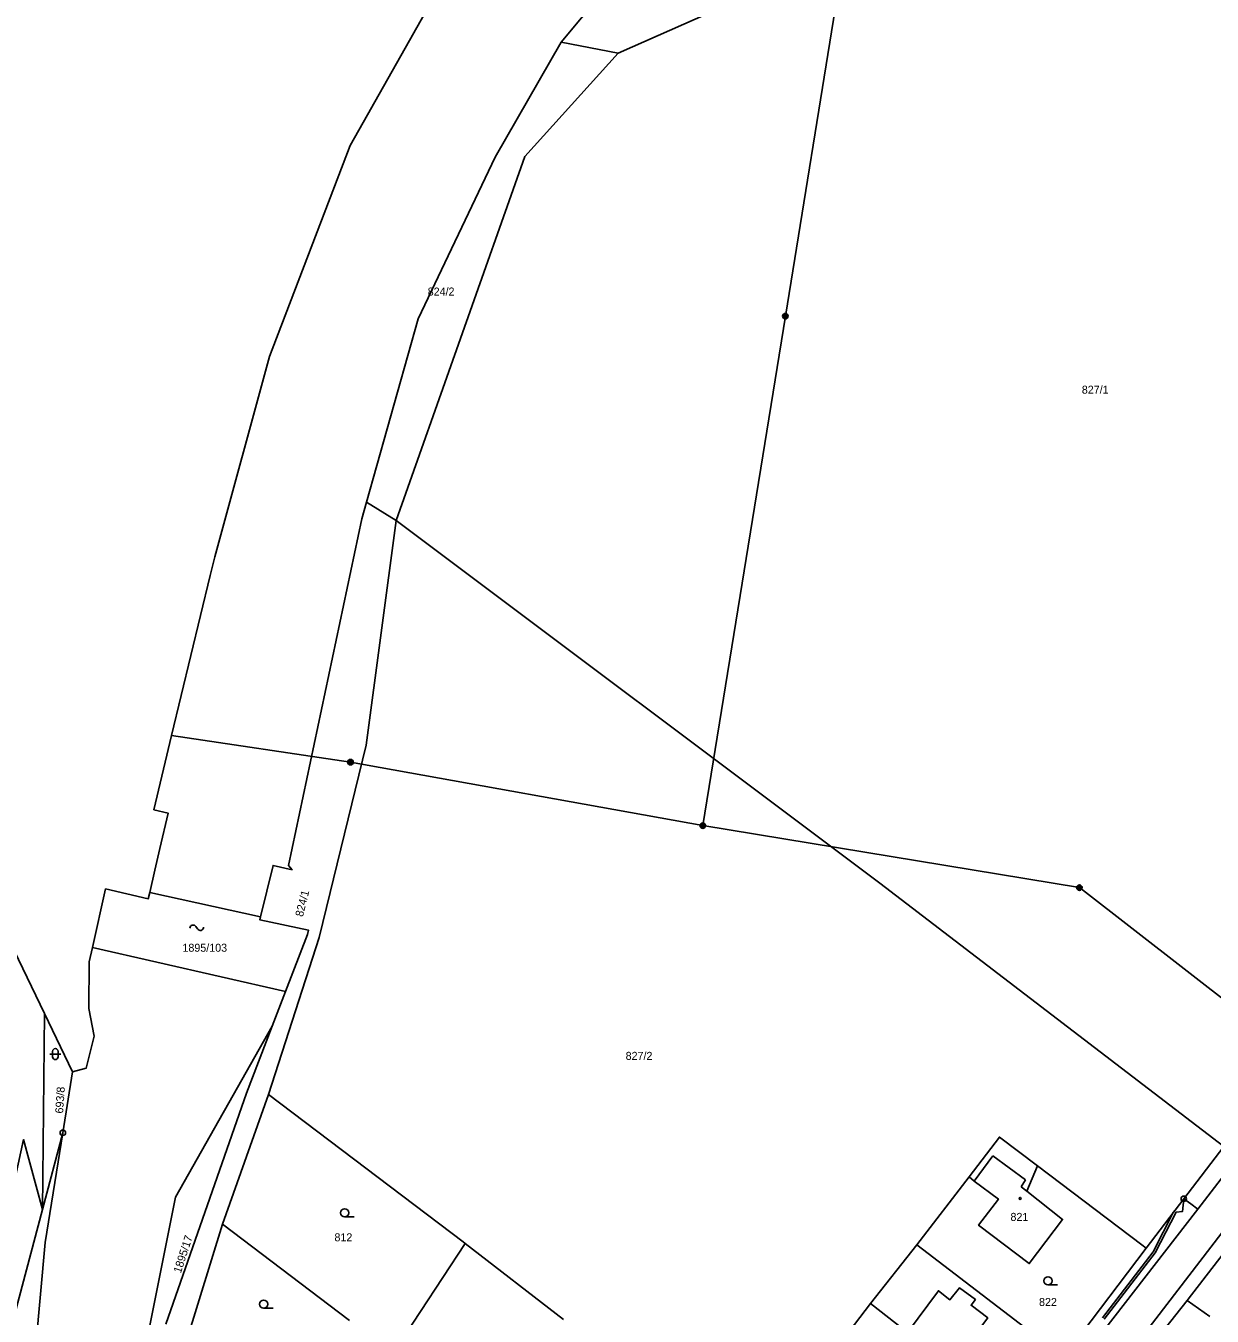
# Model space of a CAD drawing. Extents: x -587171 to -555306, y -1167727 to -1074732.
# Drawn here: x -560606.6 to -560390.1, y -1077935.9 to -1077700.6 of the extents above; entities that cross this region are included whole.
import ezdxf

# ---------------------------------------------------------------- set-up
doc = ezdxf.new("R2010")
doc.units = 0
for name, color, linetype in [('Hranice parcel', 7, 'Continuous'), ('Parcelní čísla', 7, 'Continuous'), ('Poz předměty', 7, 'Continuous'), ('Vnitřní kresba', 7, 'Continuous'), ('Věcná břemena k části', 7, 'Continuous'), ('Značky bodu BP', 7, 'Continuous'), ('Značky budov', 7, 'Continuous'), ('Značky kultur', 7, 'Continuous')]:
    doc.layers.add(name, color=color, linetype=linetype)

msp = doc.modelspace()

# ---------------------------------------------------------------- linework, layer by layer
at = {"layer": 'Hranice parcel'}
for p, q in [((-560529.62, -1077690.87), (-560547.38, -1077722.38)), ((-560508.9, -1077703.53), (-560498.51, -1077705.52)), ((-560547.38, -1077722.38), (-560562.15, -1077760.87)), ((-560545.26, -1077790.5), (-560544.4, -1077787.43)), ((-560539.01, -1077790.76), (-560544.4, -1077787.43)), ((-560572.94, -1077800.79), (-560579.98, -1077830.02)), ((-560579.98, -1077830.02), (-560583.24, -1077843.53)), ((-560613.17, -1077860.04), (-560603.19, -1077880.68)), ((-560594.45, -1077868.65), (-560592.05, -1077857.96)), ((-560583.98, -1077858.6), (-560563.79, -1077863.09)), ((-560595.04, -1077871.29), (-560594.45, -1077868.65)), ((-560559.19, -1077876.66), (-560594.45, -1077868.65)), ((-560559.19, -1077876.66), (-560561.62, -1077882.99)), ((-560603.55, -1077916.44), (-560603.19, -1077880.68)), ((-560603.19, -1077880.68), (-560598.05, -1077891.32)), ((-560599.84, -1077902.44), (-560598.05, -1077891.32)), ((-560562.31, -1077895.49), (-560570.68, -1077919.12)), ((-560599.84, -1077902.44), (-560603.55, -1077916.44)), ((-560395.27, -1077914.48), (-560387.98, -1077904.93)), ((-560434.44, -1077910.46), (-560443.96, -1077922.87)), ((-560402.14, -1077923.47), (-560395.27, -1077914.48)), ((-560570.68, -1077919.12), (-560577.24, -1077940.21)), ((-560547.51, -1077936.71), (-560570.68, -1077919.12)), ((-560539.8, -1077942.98), (-560526.41, -1077922.64)), ((-560508.49, -1077936.48), (-560526.41, -1077922.64)), ((-560443.96, -1077922.87), (-560452.43, -1077933.61)), ((-560417.21, -1077943.37), (-560402.14, -1077923.47)), ((-560394.67, -1077933.06), (-560390.55, -1077935.95))]:
    msp.add_line(p, q, dxfattribs=at)
for points in [[(-560457.78, -1077651.79), (-560466.53, -1077658.92), (-560480.72, -1077671.61), (-560494.34, -1077686.1), (-560508.9, -1077703.53)], [(-560498.51, -1077705.52), (-560481.85, -1077698.21), (-560474.04, -1077694.55), (-560466.89, -1077690.27), (-560448.98, -1077678.42), (-560439.14, -1077663.72)], [(-560544.4, -1077787.43), (-560534.99, -1077753.98), (-560520.94, -1077724.5), (-560508.9, -1077703.53)], [(-560539.01, -1077790.76), (-560515.51, -1077724.38), (-560498.51, -1077705.52)], [(-560562.15, -1077760.87), (-560572.12, -1077797.4), (-560572.94, -1077800.79)], [(-560294.23, -1077787.18), (-560294.35, -1077787.44), (-560295.45, -1077789.09), (-560301.45, -1077797), (-560309.38, -1077807.42), (-560318.5, -1077819.34), (-560330.73, -1077835.21), (-560344.15, -1077852.69), (-560352.48, -1077863.58), (-560360.27, -1077873.84), (-560368.19, -1077884.22), (-560377.93, -1077897.05), (-560382.7, -1077903.34), (-560383.5, -1077904.4), (-560385.4, -1077906.86), (-560386.63, -1077908.45), (-560392.71, -1077916.38), (-560393.99, -1077915.43), (-560395.27, -1077914.48)], [(-560563.79, -1077863.09), (-560561.47, -1077853.67), (-560558.01, -1077854.47), (-560558.67, -1077853.7), (-560545.26, -1077790.5)], [(-560562.31, -1077895.49), (-560553.09, -1077866.85), (-560544.46, -1077831.75), (-560539.01, -1077790.76)], [(-560539.01, -1077790.76), (-560450.72, -1077856.9), (-560387.98, -1077904.93)], [(-560583.24, -1077843.53), (-560580.62, -1077844.13), (-560582.13, -1077850.62), (-560583.03, -1077854.53), (-560583.98, -1077858.6)], [(-560592.05, -1077857.96), (-560584.25, -1077859.77), (-560583.98, -1077858.6)], [(-560563.79, -1077863.09), (-560563.91, -1077863.58), (-560555.03, -1077865.47), (-560555.2, -1077866.29), (-560559.19, -1077876.66)], [(-560595.04, -1077871.29), (-560595.1, -1077879.76), (-560594.1, -1077884.83), (-560595.57, -1077890.65), (-560598.05, -1077891.32)], [(-560588.96, -1077988.17), (-560586.36, -1077949.45), (-560579.3, -1077914.22), (-560561.62, -1077882.99)], [(-560581.04, -1077937.37), (-560566.32, -1077895.23), (-560561.62, -1077882.99)], [(-560364.68, -1077894.4), (-560366.71, -1077894.44), (-560368.49, -1077895.33), (-560369.63, -1077896.38), (-560417.05, -1077958.08), (-560457.78, -1078010.82), (-560494.61, -1078058.79), (-560557.78, -1078140.57), (-560603.03, -1078199.81), (-560610.79, -1078208.96)], [(-560526.41, -1077922.64), (-560526.81, -1077922.33), (-560562.31, -1077895.49)], [(-560599.84, -1077902.44), (-560603.05, -1077922.47), (-560606.53, -1077960.8), (-560608.44, -1077988.41), (-560612.13, -1078027.23), (-560619.02, -1078046.89)], [(-560621.47, -1078000.7), (-560612.55, -1077928.99), (-560607.02, -1077903.68), (-560603.55, -1077916.44)], [(-560421.99, -1077908.47), (-560428.91, -1077903.24), (-560434.44, -1077910.46)], [(-560434.44, -1077910.46), (-560433.53, -1077911.25), (-560429.1, -1077914.53), (-560432.72, -1077919.32), (-560423.47, -1077926.31), (-560417.39, -1077918.26), (-560423.93, -1077913.11), (-560421.99, -1077908.47)], [(-560402.14, -1077923.47), (-560402.94, -1077922.86), (-560421.99, -1077908.47)], [(-560603.55, -1077916.44), (-560608.59, -1077935.48), (-560611.82, -1077945.42), (-560616.68, -1078000.49), (-560619.02, -1078046.89)], [(-560385.1, -1077920.65), (-560385.42, -1077921.06), (-560394.49, -1077932.82), (-560394.67, -1077933.06)], [(-560417.21, -1077943.37), (-560417.98, -1077942.78), (-560418.34, -1077942.53), (-560443.96, -1077922.87)], [(-560452.48, -1077947.87), (-560451.99, -1077947.43), (-560449.35, -1077944.03), (-560447.67, -1077941.59), (-560439.65, -1077947.63), (-560431.05, -1077936.21), (-560434.08, -1077933.91), (-560433.31, -1077932.88), (-560436.2, -1077930.71), (-560437.94, -1077932.89), (-560440.05, -1077931.25), (-560445.69, -1077938.9), (-560447.68, -1077937.28), (-560452.43, -1077933.61)], [(-560394.67, -1077933.06), (-560400.84, -1077940.87), (-560403.11, -1077943.74), (-560404.65, -1077945.69)], [(-560452.43, -1077933.61), (-560459.05, -1077942.29), (-560459.42, -1077942.76)]]:
    msp.add_lwpolyline(points, dxfattribs=at)
at = {"layer": 'Poz předměty'}
for p, q in [((-560467.98, -1077753.51), (-560457.87, -1077691.37)), ((-560483.06, -1077846.43), (-560467.98, -1077753.51)), ((-560579.98, -1077830.02), (-560547.34, -1077834.85)), ((-560547.34, -1077834.85), (-560483.06, -1077846.43)), ((-560483.06, -1077846.43), (-560414.33, -1077857.74)), ((-560414.33, -1077857.74), (-560385.08, -1077880.39))]:
    msp.add_line(p, q, dxfattribs=at)
for centre, radius in [((-560467.98, -1077753.51), 0.5), ((-560467.98, -1077753.51), 0.4), ((-560467.98, -1077753.51), 0.3), ((-560467.98, -1077753.51), 0.2), ((-560467.98, -1077753.51), 0.1), ((-560547.34, -1077834.85), 0.5), ((-560547.34, -1077834.85), 0.4), ((-560547.34, -1077834.85), 0.3), ((-560547.34, -1077834.85), 0.2), ((-560547.34, -1077834.85), 0.1), ((-560483.06, -1077846.43), 0.5), ((-560483.06, -1077846.43), 0.5), ((-560483.06, -1077846.43), 0.4), ((-560483.06, -1077846.43), 0.4), ((-560483.06, -1077846.43), 0.3), ((-560483.06, -1077846.43), 0.3), ((-560483.06, -1077846.43), 0.2), ((-560483.06, -1077846.43), 0.2), ((-560483.06, -1077846.43), 0.1), ((-560483.06, -1077846.43), 0.1), ((-560414.33, -1077857.74), 0.5), ((-560414.33, -1077857.74), 0.4), ((-560414.33, -1077857.74), 0.3), ((-560414.33, -1077857.74), 0.2), ((-560414.33, -1077857.74), 0.1)]:
    msp.add_circle(centre, radius, dxfattribs=at)
at = {"layer": 'Vnitřní kresba'}
for p, q in [((-560433.53, -1077911.25), (-560430.13, -1077906.66)), ((-560430.13, -1077906.66), (-560424.17, -1077911.03)), ((-560424.17, -1077911.03), (-560424.95, -1077912.31)), ((-560424.95, -1077912.31), (-560423.93, -1077913.11)), ((-560392.71, -1077916.38), (-560421.83, -1077953.88))]:
    msp.add_line(p, q, dxfattribs=at)
at = {"layer": 'Věcná břemena k části'}
msp.add_lwpolyline([(-560409.79, -1077936.45), (-560400.51, -1077924.36), (-560396.66, -1077916.93), (-560395.49, -1077916.8), (-560395.27, -1077914.48), (-560396.85, -1077916.55), (-560397.19, -1077916.99), (-560400.85, -1077924.15), (-560410.12, -1077936.21)], dxfattribs=at)
at = {"layer": 'Značky bodu BP'}
for centre, radius in [((-560599.84, -1077902.44), 0.5), ((-560599.84, -1077902.44), 0.0303), ((-560395.27, -1077914.48), 0.5), ((-560395.27, -1077914.48), 0.0303)]:
    msp.add_circle(centre, radius, dxfattribs=at)
at = {"layer": 'Značky budov'}
msp.add_line((-560575.55, -1077864.85), (-560575.25, -1077865.25), dxfattribs=at)
msp.add_circle((-560425.15, -1077914.42), 0.175, dxfattribs=at)
for centre, start, end in [((-560576.06, -1077865.14), 29.2914, 181.2189), ((-560574.74, -1077864.96), 209.2914, 1.2189)]:
    msp.add_arc(centre, 0.588, start, end, dxfattribs=at)
at = {"layer": 'Značky kultur'}
for p, q in [((-560602.2, -1077888.1), (-560600.2, -1077888.1)), ((-560601.7, -1077887.6), (-560601.7, -1077888.6)), ((-560600.7, -1077888.6), (-560600.7, -1077887.6)), ((-560548.4, -1077917.8), (-560546.65, -1077917.8)), ((-560420.06, -1077930.2), (-560418.31, -1077930.2)), ((-560563.18, -1077934.45), (-560561.43, -1077934.45))]:
    msp.add_line(p, q, dxfattribs=at)
for centre in [(-560548.4, -1077917.05), (-560420.06, -1077929.45), (-560563.18, -1077933.7)]:
    msp.add_circle(centre, 0.75, dxfattribs=at)
for centre, start, end in [((-560601.2, -1077887.6), 0, 180), ((-560601.2, -1077888.6), 180, 359.9879)]:
    msp.add_arc(centre, 0.5, start, end, dxfattribs=at)

# ---------------------------------------------------------------- texts
at = {"layer": 'Parcelní čísla'}
for s, p in [('824/2', (-560533.25, -1077749.75)), ('827/1', (-560413.88, -1077767.65)), ('1895/103', (-560578.01, -1077869.43)), ('827/2', (-560497.13, -1077889.15)), ('821', (-560426.9, -1077918.52)), ('812', (-560550.27, -1077922.24)), ('822', (-560421.69, -1077934.04))]:
    msp.add_text(s, height=1.46, dxfattribs=at).set_placement(p)
for s, rotation, p in [('824/1', 76, (-560556.04, -1077863.15)), ('693/8', 86, (-560599.8, -1077898.97)), ('1895/17', 72, (-560578.31, -1077928.15))]:
    msp.add_text(s, height=1.46, rotation=rotation, dxfattribs=at).set_placement(p)

doc.saveas('drawing.dxf')
